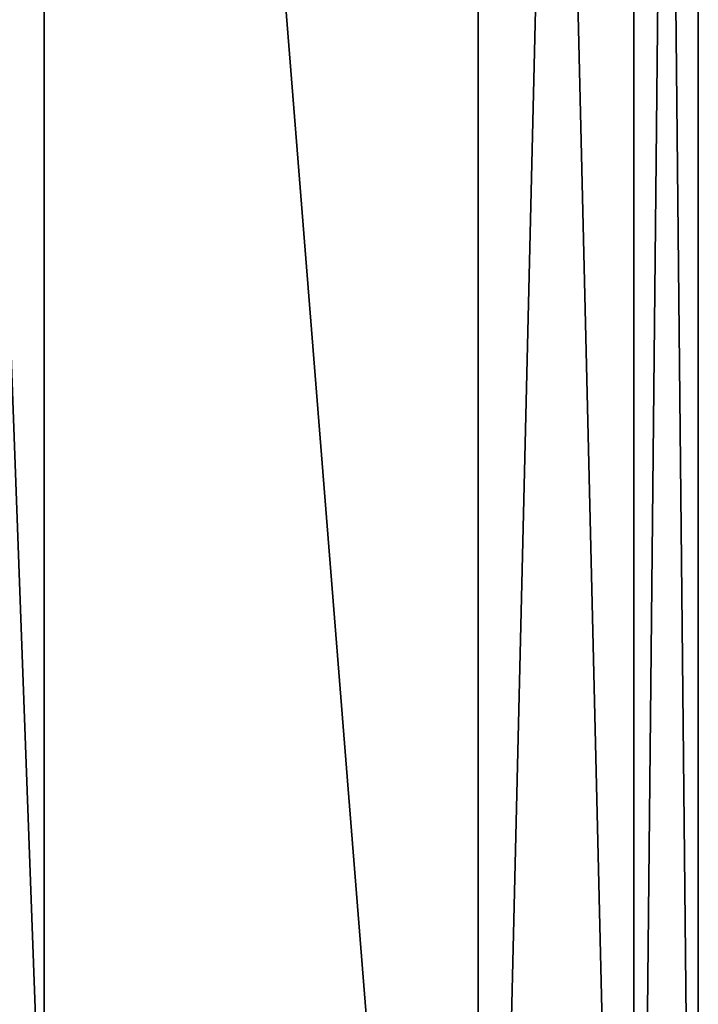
# Model space of a CAD drawing. Header units: metres. Extents: x -205 to 205, y -82 to 82.
# Tile 361 of 426: x 190 to 205, y -43 to -21. Entities that reach past the tile are written whole.
import ezdxf

# ---------------------------------------------------------------- set-up
doc = ezdxf.new("R2010")
doc.units = ezdxf.units.M
doc.layers.add('solid_PRT0003', color=7, linetype='CONTINUOUS')

msp = doc.modelspace()

# ---------------------------------------------------------------- linework, layer by layer
at = {"layer": 'solid_PRT0003'}
for points in [[(0, -75), (0, 75), (200, 75)], [(200, -75), (0, -75), (200, 75)], [(190.144897, 48.536644, 1.5), (200, -75, 1.5), (200, 75, 1.5)], [(200, -75), (200, 75), (203.535538, 73.535538)], [(203.535538, -73.535538, 1.5), (203.535538, 73.535538, 1.5), (200, 75, 1.5)], [(203.535538, -73.535538, 1.5), (200, 75, 1.5), (200, -75, 1.5)], [(203.535538, -73.535538), (200, -75), (203.535538, 73.535538)], [(203.535538, -73.535538), (203.535538, 73.535538), (205, 70)], [(205, -70, 1.5), (205, 70, 1.5), (203.535538, 73.535538, 1.5)], [(203.535538, -73.535538, 1.5), (205, -70, 1.5), (203.535538, 73.535538, 1.5)], [(205, -70), (203.535538, -73.535538), (205, 70)], [(205, -70, 1.5), (205, -70), (205, 70)], [(205, -70, 1.5), (205, 70), (205, 70, 1.5)], [(190.144897, 48.536644, 1.5), (187.110992, 33.837666, 1.5), (190.144897, -48.536655, 1.5)], [(190.144897, 48.536644, 1.5), (190.144897, -48.536655, 1.5), (200, -75, 1.5)], [(187.110992, 33.837666, 1.5), (187.110992, -33.837666, 1.5), (190.144897, -48.536655, 1.5)], [(189.28006, -48.275169, 2.071429), (190.144897, -48.536655, 1.5), (187.110992, -33.837666, 1.5)]]:
    msp.add_3dface(points, dxfattribs=at)

doc.saveas('drawing.dxf')
